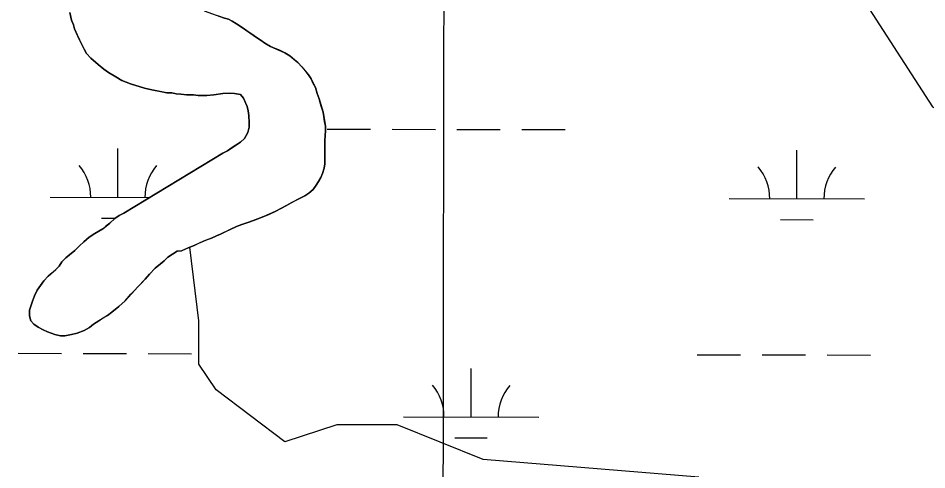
# Model space of a CAD drawing. Extents: x 3219052 to 3256913, y 800770 to 826146.
# Drawn here: x 3228167 to 3228839, y 822823 to 823157 of the extents above; entities that cross this region are included whole.
import ezdxf

# ---------------------------------------------------------------- set-up
doc = ezdxf.new("R2010")
doc.units = 0
for name, color, linetype in [('V-GRID-MAJR', 7, 'Continuous'), ('V-SITE-VEGE', 7, 'Continuous'), ('V-TOPO-SHOR', 7, 'Continuous'), ('V-WETL-SWMP', 7, 'Continuous')]:
    doc.layers.add(name, color=color, linetype=linetype)

msp = doc.modelspace()

# ---------------------------------------------------------------- linework, layer by layer
at = {"layer": 'V-GRID-MAJR'}
msp.add_spline([(3228457.14, 806177.393), (3228465.955, 812237.661), (3228474.772, 818299.872), (3228483.589, 824362.121), (3228483.592, 824364.024)], degree=3, dxfattribs=at)
at = {"layer": 'V-SITE-VEGE'}
for p, q in [((3228206.511, 823155.152), (3228205.1, 823160.915)), ((3228207.916, 823151.777), (3228206.511, 823155.152)), ((3228319.4790000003, 823156.733), (3228322.465, 823155.9489999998)), ((3228322.465, 823155.949), (3228325.254, 823154.5660000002)), ((3228325.254, 823154.566), (3228328.4450000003, 823152.588)), ((3228328.4450000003, 823152.588), (3228332.629, 823149.817)), ((3228208.721, 823148.795), (3228207.916, 823151.777)), ((3228212.329, 823140.654), (3228208.721, 823148.795)), ((3228332.629, 823149.817), (3228343.1950000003, 823142.495)), ((3228215.733, 823133.9019999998), (3228212.329, 823140.654)), ((3228343.1950000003, 823142.495), (3228346.5840000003, 823140.318)), ((3228346.5840000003, 823140.318), (3228349.378, 823138.338)), ((3228217.5330000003, 823130.7279999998), (3228215.733, 823133.9019999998)), ((3228349.378, 823138.338), (3228353.562, 823135.768)), ((3228353.562, 823135.768), (3228359.736, 823133.204)), ((3228359.736, 823133.204), (3228364.119, 823131.229)), ((3228220.728, 823127.158), (3228217.5330000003, 823130.7279999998)), ((3228226.117, 823122.403), (3228220.728, 823127.158)), ((3228364.119, 823131.229), (3228367.707, 823128.856)), ((3228367.707, 823128.856), (3228373.691, 823123.904)), ((3228230.305, 823119.036), (3228226.117, 823122.403)), ((3228233.6920000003, 823116.66), (3228230.305, 823119.036)), ((3228373.691, 823123.904), (3228376.686, 823120.731)), ((3228376.686, 823120.731), (3228381.679, 823114.782)), ((3228239.074, 823113.299), (3228233.6920000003, 823116.66)), ((3228243.66, 823110.729), (3228239.074, 823113.2989999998)), ((3228381.679, 823114.782), (3228383.4790000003, 823111.8039999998)), ((3228246.844, 823109.545), (3228243.66, 823110.729)), ((3228250.031, 823108.165), (3228246.844, 823109.545)), ((3228260.386, 823105.017), (3228250.031, 823108.165)), ((3228383.4790000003, 823111.8039999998), (3228386.684, 823105.451)), ((3228386.684, 823105.451), (3228388.091, 823101.081)), ((3228265.7600000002, 823103.643), (3228260.386, 823105.017)), ((3228276.907, 823101.495), (3228265.7600000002, 823103.643)), ((3228280.487, 823101.507), (3228276.907, 823101.495)), ((3228283.87, 823100.7220000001), (3228280.487, 823101.507)), ((3228287.253, 823100.536), (3228283.87, 823100.7220000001)), ((3228291.429, 823100.1510000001), (3228287.253, 823100.5359999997)), ((3228296.603, 823099.971), (3228291.429, 823100.1510000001)), ((3228299.984, 823099.584), (3228296.603, 823099.971)), ((3228306.548, 823099.606), (3228299.984, 823099.584)), ((3228311.719, 823100.022), (3228306.548, 823099.606)), ((3228318.279, 823101.04), (3228311.719, 823100.022)), ((3228323.0500000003, 823101.255), (3228318.279, 823101.04)), ((3228326.8310000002, 823101.069), (3228323.0500000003, 823101.255)), ((3228331.21, 823100.2879999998), (3228326.8310000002, 823101.069)), ((3228333.606, 823097.71), (3228331.21, 823100.2879999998)), ((3228388.091, 823101.081), (3228389.498, 823097.108)), ((3228336.213, 823091.355), (3228333.606, 823097.71)), ((3228389.498, 823097.108), (3228392.316, 823087.171)), ((3228337.02, 823088.174), (3228336.213, 823091.355)), ((3228337.427, 823084.795), (3228337.02, 823088.174)), ((3228392.316, 823087.171), (3228394.1410000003, 823076.835)), ((3228337.843, 823079.425), (3228337.427, 823084.795)), ((3228337.657, 823076.044), (3228337.843, 823079.425)), ((3228334.304, 823067.8790000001), (3228336.872, 823072.263)), ((3228336.872, 823072.263), (3228337.657, 823076.044)), ((3228394.153, 823073.453), (3228393.965, 823070.072)), ((3228394.1410000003, 823076.835), (3228394.153, 823073.453)), ((3228321.605, 823058.685), (3228331.3310000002, 823065.083)), ((3228331.3310000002, 823065.083), (3228334.304, 823067.8790000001)), ((3228393.965, 823070.072), (3228393.582, 823066.091)), ((3228393.582, 823066.091), (3228393.6410000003, 823048.988)), ((3228318.367, 823056.903), (3228321.605, 823058.685)), ((3228244.991, 823012.476), (3228318.367, 823056.903)), ((3228393.053, 823045.8029999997), (3228391.874, 823041.822)), ((3228393.6410000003, 823048.988), (3228393.053, 823045.8029999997)), ((3228390.6920000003, 823038.834), (3228388.912, 823036.042)), ((3228391.874, 823041.822), (3228390.6920000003, 823038.834)), ((3228387.329, 823033.253), (3228384.953, 823030.0619999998)), ((3228388.912, 823036.042), (3228387.329, 823033.253)), ((3228379.002, 823025.469), (3228376.024, 823023.865)), ((3228381.781, 823027.465), (3228379.002, 823025.469)), ((3228384.953, 823030.0619999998), (3228381.781, 823027.465)), ((3228365.303, 823018.262), (3228357.559, 823014.057)), ((3228368.678, 823020.261), (3228365.303, 823018.262)), ((3228376.024, 823023.865), (3228368.678, 823020.261)), ((3228241.616, 823010.875), (3228244.991, 823012.476)), ((3228357.559, 823014.057), (3228348.622, 823010.047)), ((3228229.5160000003, 823000.889), (3228234.673, 823005.083)), ((3228234.673, 823005.083), (3228238.4390000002, 823008.675)), ((3228238.4390000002, 823008.675), (3228241.616, 823010.875)), ((3228337.501, 823005.832), (3228332.3340000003, 823004.2249999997)), ((3228344.055, 823008.442), (3228337.501, 823005.832)), ((3228348.622, 823010.047), (3228344.055, 823008.442)), ((3228223.759, 822997.487), (3228229.5160000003, 823000.8889999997)), ((3228323.794, 823000.6140000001), (3228316.448, 822997.01)), ((3228328.363, 823002.6190000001), (3228323.794, 823000.6140000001)), ((3228332.3340000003, 823004.225), (3228328.363, 823002.6190000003)), ((3228212.256, 822988.496), (3228215.426, 822991.492)), ((3228215.426, 822991.492), (3228219.592, 822994.888)), ((3228219.592, 822994.888), (3228223.759, 822997.487)), ((3228303.934, 822991.9940000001), (3228296.984, 822988.59)), ((3228309.894, 822994.003), (3228303.934, 822991.9940000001)), ((3228313.667, 822995.807), (3228309.894, 822994.003)), ((3228316.448, 822997.01), (3228313.667, 822995.807)), ((3228202.143, 822979.512), (3228208.883, 822985.105)), ((3228208.883, 822985.105), (3228212.256, 822988.496)), ((3228284.468, 822984.568), (3228281.093, 822982.3690000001)), ((3228287.649, 822984.779), (3228284.468, 822984.568)), ((3228293.805, 822987.384), (3228287.649, 822984.779)), ((3228296.984, 822988.59), (3228293.805, 822987.384)), ((3228199.3680000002, 822976.519), (3228202.143, 822979.512)), ((3228277.72, 822979.968), (3228274.9450000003, 822977.378)), ((3228281.093, 822982.3690000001), (3228277.72, 822979.968)), ((3228189.06, 822965.941), (3228194.813, 822970.937)), ((3228194.813, 822970.937), (3228197.191, 822973.329)), ((3228197.191, 822973.329), (3228199.3680000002, 822976.519)), ((3228268.201, 822971.981), (3228264.039, 822967.5920000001)), ((3228274.9450000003, 822977.378), (3228268.201, 822971.981)), ((3228185.89, 822962.55), (3228189.06, 822965.941)), ((3228264.039, 822967.5920000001), (3228260.869, 822963.801)), ((3228181.14, 822955.5719999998), (3228185.89, 822962.55)), ((3228255.52, 822958.214), (3228246.009, 822947.839)), ((3228260.869, 822963.801), (3228255.52, 822958.214)), ((3228177.5870000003, 822947.604), (3228178.968, 822951.3879999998)), ((3228178.968, 822951.3879999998), (3228181.14, 822955.5719999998)), ((3228175.4220000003, 822940.833), (3228177.5870000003, 822947.604)), ((3228246.009, 822947.839), (3228241.45, 822943.647)), ((3228175.4390000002, 822936.657), (3228175.4220000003, 822940.833)), ((3228236.291, 822939.453), (3228232.918, 822937.054)), ((3228241.45, 822943.647), (3228236.291, 822939.453)), ((3228176.444, 822933.081), (3228175.4390000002, 822936.657)), ((3228178.642, 822930.503), (3228176.444, 822933.081)), ((3228181.8310000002, 822928.3259999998), (3228178.642, 822930.5029999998)), ((3228226.569, 822933.055), (3228222.7970000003, 822930.4559999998)), ((3228232.918, 822937.054), (3228226.569, 822933.055)), ((3228185.419, 822926.35), (3228181.8310000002, 822928.326)), ((3228188.607, 822924.9670000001), (3228185.419, 822926.3499999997)), ((3228194.184, 822922.7980000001), (3228188.607, 822924.9670000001)), ((3228210.687, 822923.851), (3228206.5130000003, 822922.841)), ((3228215.852, 822925.856), (3228210.687, 822923.851)), ((3228219.622, 822928.058), (3228215.852, 822925.856)), ((3228222.7970000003, 822930.4559999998), (3228219.622, 822928.058)), ((3228198.36, 822922.0179999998), (3228194.184, 822922.7980000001)), ((3228201.545, 822921.8300000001), (3228198.36, 822922.0179999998)), ((3228206.5130000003, 822922.841), (3228201.545, 822921.8300000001))]:
    msp.add_line(p, q, dxfattribs=at)
at = {"layer": 'V-TOPO-SHOR'}
for points in [[(3228759.619, 823220.301), (3228842.773377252, 823091.1459439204), (3228906.453955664, 823059.138643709), (3228944.6890244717, 823052.6837401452), (3228970.1746167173, 823046.2555583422), (3229027.507178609, 823027.0110955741), (3229072.0769030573, 823001.4186162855), (3229116.619905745, 822963.076660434), (3229161.189630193, 822937.4841811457), (3229186.6084180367, 822899.1823079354), (3229250.275635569, 822860.8002694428), (3229307.6215583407, 822847.9305449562), (3229365.020924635, 822860.5597735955), (3229422.4737344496, 822898.6879553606), (3229454.387508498, 822917.7453658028), (3229499.010676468, 822917.6518396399), (3229569.0526322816, 822879.2564402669), (3229620.0104558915, 822860.0253383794), (3229683.771199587, 822866.2664678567), (3229747.5052215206, 822859.7581207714), (3229772.937370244, 822827.8309858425), (3229772.8438440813, 822783.2078178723)], [(3228205.1, 823160.915), (3228206.511, 823155.152), (3228207.916, 823151.777), (3228208.721, 823148.795), (3228210.7260000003, 823144.427), (3228212.329, 823140.654), (3228214.332, 823136.681), (3228215.733, 823133.902), (3228217.5330000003, 823130.728), (3228220.728, 823127.158), (3228226.117, 823122.403), (3228230.305, 823119.036), (3228233.6920000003, 823116.66), (3228239.074, 823113.297), (3228243.66, 823110.729), (3228246.844, 823109.545), (3228250.031, 823108.165), (3228254.014, 823106.983), (3228260.386, 823105.017), (3228265.7600000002, 823103.643), (3228272.129, 823102.471), (3228276.907, 823101.495), (3228280.487, 823101.507), (3228283.87, 823100.7220000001), (3228287.251, 823100.534), (3228291.429, 823100.1510000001), (3228296.603, 823099.971), (3228299.986, 823099.584), (3228306.548, 823099.606), (3228311.719, 823100.022), (3228318.279, 823101.04), (3228323.0500000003, 823101.255), (3228326.8310000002, 823101.069)], [(3228393.532, 823080.412), (3228392.9220000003, 823083.99), (3228392.316, 823087.171), (3228391.308, 823090.947), (3228390.303, 823094.126), (3228389.498, 823097.108), (3228388.091, 823101.081), (3228386.684, 823105.451), (3228384.882, 823109.025), (3228383.4790000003, 823111.804), (3228381.679, 823114.782), (3228379.082, 823117.954), (3228376.686, 823120.731), (3228373.691, 823123.904), (3228371.2970000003, 823125.884), (3228367.707, 823128.856), (3228364.119, 823131.229), (3228359.736, 823133.204), (3228356.949, 823134.387), (3228353.562, 823135.768), (3228349.378, 823138.338), (3228346.5840000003, 823140.318), (3228343.197, 823142.495), (3228339.807, 823144.8690000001), (3228336.018, 823147.443), (3228332.629, 823149.817), (3228328.4450000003, 823152.588), (3228325.254, 823154.566), (3228322.465, 823155.949), (3228319.4790000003, 823156.733), (3228315.2970000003, 823158.31)], [(3228326.8310000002, 823101.069), (3228331.21, 823100.2880000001), (3228333.606, 823097.71), (3228335.009, 823094.134), (3228336.213, 823091.355), (3228337.02, 823088.174), (3228337.427, 823084.795), (3228337.843, 823079.425), (3228337.657, 823076.044), (3228336.874, 823072.263), (3228334.304, 823067.8790000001), (3228331.3310000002, 823065.083), (3228325.178, 823061.083), (3228321.607, 823058.685), (3228318.367, 823056.903), (3228244.991, 823012.476)], [(3228244.991, 823012.476), (3228241.616, 823010.875), (3228238.4390000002, 823008.675), (3228234.673, 823005.083), (3228231.896, 823002.885), (3228229.5160000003, 823000.889), (3228226.737, 822999.287), (3228223.759, 822997.487), (3228219.592, 822994.888), (3228215.426, 822991.492), (3228212.256, 822988.496), (3228208.8850000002, 822985.105), (3228205.116, 822981.91), (3228202.143, 822979.512), (3228199.3680000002, 822976.519), (3228197.191, 822973.329), (3228194.813, 822970.935), (3228192.036, 822968.5380000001), (3228189.06, 822965.941), (3228185.89, 822962.55), (3228183.514, 822959.161), (3228181.14, 822955.572), (3228178.968, 822951.388), (3228177.5870000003, 822947.604), (3228176.6040000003, 822944.618), (3228175.4220000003, 822940.833), (3228175.4390000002, 822936.657), (3228176.444, 822933.081), (3228178.642, 822930.503), (3228181.8310000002, 822928.326), (3228185.419, 822926.35), (3228188.605, 822924.9670000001), (3228194.182, 822922.7980000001), (3228198.36, 822922.018), (3228201.545, 822921.8300000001), (3228206.5130000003, 822922.841), (3228210.687, 822923.851), (3228215.852, 822925.856), (3228219.622, 822928.058), (3228222.7970000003, 822930.456), (3228226.5670000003, 822933.055), (3228229.344, 822934.855), (3228232.918, 822937.054), (3228236.291, 822939.453), (3228241.448, 822943.647), (3228246.009, 822947.839), (3228250.367, 822952.627), (3228253.142, 822955.622), (3228255.52, 822958.214), (3228257.897, 822960.609), (3228260.869, 822963.801), (3228264.039, 822967.5920000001), (3228268.201, 822971.981), (3228271.969, 822974.9770000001), (3228274.9450000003, 822977.375), (3228277.72, 822979.97), (3228281.093, 822982.3690000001), (3228284.468, 822984.568), (3228287.649, 822984.779), (3228291.026, 822986.182), (3228293.805, 822987.384), (3228296.984, 822988.588), (3228300.557, 822990.393), (3228303.934, 822991.9940000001), (3228306.914, 822993), (3228309.894, 822994.003), (3228313.667, 822995.807), (3228316.448, 822997.01), (3228320.419, 822999.013), (3228323.794, 823000.6140000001), (3228328.363, 823002.6190000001), (3228332.3340000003, 823004.225), (3228337.499, 823005.832), (3228340.876, 823007.237), (3228344.055, 823008.442), (3228348.624, 823010.047), (3228352.794, 823011.854), (3228357.559, 823014.057), (3228361.133, 823016.058), (3228365.303, 823018.26), (3228368.678, 823020.261), (3228372.053, 823021.8640000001), (3228376.024, 823023.865), (3228379.002, 823025.469), (3228381.781, 823027.465), (3228384.953, 823030.062), (3228387.329, 823033.253), (3228388.91, 823036.042), (3228390.6920000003, 823038.834), (3228391.874, 823041.822), (3228393.053, 823045.8030000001), (3228393.6410000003, 823048.988), (3228393.629, 823052.3690000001), (3228393.616, 823055.552), (3228393.6040000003, 823059.3300000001), (3228393.594, 823062.513), (3228393.582, 823066.093), (3228393.965, 823070.072), (3228394.153, 823073.453), (3228394.1410000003, 823076.835), (3228393.532, 823080.412)], [(3228670.0809257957, 822817.3929415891), (3228510.7391905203, 822830.4764401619), (3228447.045251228, 822856.1090020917), (3228402.4220832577, 822856.2025282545), (3228364.1469318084, 822843.533216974), (3228313.2291908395, 822881.8885337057), (3228300.5197969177, 822901.0394703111), (3228300.5866013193, 822932.9131617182), (3228293.805, 822987.384)]]:
    msp.add_lwpolyline(points, dxfattribs=at)
at = {"layer": 'V-WETL-SWMP'}
for p, q in [((3228206.5109394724, 823155.1513108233), (3228205.0989391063, 823160.9143006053)), ((3228304.5429473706, 823162.2505312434), (3228319.47894769, 823156.7325401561)), ((3228207.9149396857, 823151.7753167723), (3228206.510939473, 823155.1513108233)), ((3228319.47894769, 823156.7325401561), (3228322.464947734, 823155.947541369)), ((3228322.464947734, 823155.947541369), (3228325.254947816, 823154.564543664)), ((3228325.254947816, 823154.564543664), (3228328.443947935, 823152.5865469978)), ((3228328.443947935, 823152.5865469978), (3228332.629948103, 823149.8165516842)), ((3228208.7209398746, 823148.7943220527), (3228207.9149396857, 823151.7753167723)), ((3228212.3289403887, 823140.6523363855), (3228208.7209398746, 823148.7943220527)), ((3228332.629948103, 823149.8165516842), (3228343.1969485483, 823142.4935641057)), ((3228215.732940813, 823133.901348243), (3228212.3289403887, 823140.6523363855)), ((3228343.1969485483, 823142.4935641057), (3228346.58494868, 823140.3175677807)), ((3228346.58494868, 823140.317567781), (3228349.3769488, 823138.3375711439)), ((3228217.533941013, 823130.7253538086), (3228215.732940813, 823133.901348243)), ((3228349.3769488, 823138.3375711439), (3228353.5619489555, 823135.7665754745)), ((3228353.5619489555, 823135.7665754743), (3228359.7369491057, 823133.2025796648)), ((3228359.7369491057, 823133.2025796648), (3228364.119949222, 823131.228582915)), ((3228220.7289412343, 823127.1553599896), (3228217.533941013, 823130.7253538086)), ((3228226.1159415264, 823122.40036815), (3228220.7289412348, 823127.1553599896)), ((3228364.119949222, 823131.228582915), (3228367.7079493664, 823128.8535869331)), ((3228367.7079493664, 823128.8535869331), (3228373.6919496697, 823123.9015954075)), ((3228230.3039417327, 823119.0333739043), (3228226.1159415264, 823122.40036815)), ((3228233.6929418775, 823116.6583779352), (3228230.3039417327, 823119.0333739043)), ((3228373.6919496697, 823123.9015954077), (3228376.685949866, 823120.7296008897)), ((3228376.685949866, 823120.7296008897), (3228381.678950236, 823114.7806112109)), ((3228239.074942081, 823113.296383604), (3228233.6929418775, 823116.6583779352)), ((3228243.6589422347, 823110.7263879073), (3228239.074942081, 823113.296383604)), ((3228381.678950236, 823114.7806112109), (3228383.478950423, 823111.8026164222)), ((3228246.844942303, 823109.5433898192), (3228243.6589422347, 823110.7263879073)), ((3228250.0319423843, 823108.1623920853), (3228246.844942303, 823109.5433898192)), ((3228260.3849425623, 823105.0153970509), (3228250.0319423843, 823108.1623920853)), ((3228383.4789504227, 823111.8026164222), (3228386.682950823, 823105.4496275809)), ((3228386.682950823, 823105.4496275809), (3228388.0909510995, 823101.0786353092)), ((3228265.7599426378, 823103.6413991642), (3228260.3849425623, 823105.0153970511)), ((3228276.90594275, 823101.4924022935), (3228265.7599426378, 823103.641399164)), ((3228280.4859427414, 823101.5044020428), (3228276.90594275, 823101.4924022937)), ((3228283.8699427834, 823100.7204032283), (3228280.4859427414, 823101.5044020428)), ((3228287.2519427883, 823100.5334033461), (3228283.8699427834, 823100.7204032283)), ((3228291.429942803, 823100.149403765), (3228287.2519427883, 823100.5334033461)), ((3228296.6019428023, 823099.9684037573), (3228291.429942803, 823100.149403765)), ((3228299.9849428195, 823099.5824042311), (3228296.6019428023, 823099.9684037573)), ((3228306.5479428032, 823099.6044037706), (3228299.9849428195, 823099.5824042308)), ((3228311.7179427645, 823100.0204026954), (3228306.5479428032, 823099.604403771)), ((3228318.277942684, 823101.0374004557), (3228311.7179427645, 823100.0204026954)), ((3228323.0509426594, 823101.2523997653), (3228318.277942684, 823101.0374004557)), ((3228326.830942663, 823101.0663998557), (3228323.0509426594, 823101.2523997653)), ((3228331.208942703, 823100.2864009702), (3228326.830942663, 823101.0663998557)), ((3228333.6049428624, 823097.7084054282), (3228331.208942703, 823100.2864009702)), ((3228388.0909510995, 823101.0786353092), (3228389.4969513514, 823097.105642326)), ((3228336.211943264, 823091.3534166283), (3228333.6049428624, 823097.7084054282)), ((3228389.4969513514, 823097.105642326), (3228392.3149519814, 823087.1696599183)), ((3228337.018943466, 823088.1734222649), (3228336.211943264, 823091.3534166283)), ((3228337.427943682, 823084.7934282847), (3228337.018943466, 823088.1734222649)), ((3228392.3149519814, 823087.1696599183), (3228394.1409526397, 823076.8336782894)), ((3228337.8439440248, 823079.4244378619), (3228337.427943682, 823084.7934282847)), ((3228337.6569442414, 823076.0424439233), (3228337.8439440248, 823079.4244378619)), ((3228334.3039447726, 823067.8764587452), (3228336.8739444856, 823072.2614507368)), ((3228336.8739444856, 823072.2614507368), (3228337.6569442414, 823076.0424439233)), ((3228394.151952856, 823073.4526843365), (3228393.9649530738, 823070.070690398)), ((3228394.1409526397, 823076.8336782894), (3228394.151952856, 823073.4526843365)), ((3228395.3483628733, 823074.6866092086), (3228427.3482925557, 823074.6195402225)), ((3228443.348257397, 823074.5860057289), (3228475.3481870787, 823074.5189367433)), ((3228491.34815192, 823074.4854022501), (3228523.3480816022, 823074.4183332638)), ((3228539.348046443, 823074.3847987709), (3228571.347976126, 823074.3177297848)), ((3228321.605945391, 823058.683476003), (3228331.329944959, 823065.0814639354)), ((3228331.329944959, 823065.0814639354), (3228334.3039447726, 823067.8764587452)), ((3228393.9649530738, 823070.070690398), (3228393.58095333, 823066.09169754)), ((3228393.58095333, 823066.09169754), (3228393.639954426, 823048.9867281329)), ((3228240.6503552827, 823024.2687763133), (3228240.7258056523, 823060.268665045)), ((3228318.365945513, 823056.9024793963), (3228321.605945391, 823058.683476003)), ((3228742.557252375, 823023.2168244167), (3228742.632702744, 823059.2167131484)), ((3228244.9899571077, 823012.4758029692), (3228318.365945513, 823056.9024793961)), ((3228393.053954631, 823045.8017338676), (3228391.8739548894, 823041.819741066)), ((3228393.639954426, 823048.9867281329), (3228393.053954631, 823045.8017338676)), ((3228390.6909550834, 823038.8327464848), (3228388.910955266, 823036.0417515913)), ((3228391.8739548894, 823041.819741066), (3228390.6909550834, 823038.8327464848)), ((3228387.328955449, 823033.2517566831), (3228384.952955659, 823030.0617625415)), ((3228388.910955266, 823036.0417515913), (3228387.328955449, 823033.2517566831)), ((3228379.001955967, 823025.4667711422), (3228376.0239560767, 823023.8647741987)), ((3228381.7799558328, 823027.4647673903), (3228379.001955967, 823025.4667711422)), ((3228384.952955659, 823030.0617625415), (3228381.7799558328, 823027.4647673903)), ((3228190.6504651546, 823024.373571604), (3228264.3853059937, 823024.2190299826)), ((3228365.30295646, 823018.2587849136), (3228357.5599567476, 823014.055792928)), ((3228368.676956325, 823020.2597811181), (3228365.30295646, 823018.2587849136)), ((3228376.0239560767, 823023.8647741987), (3228368.676956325, 823020.2597811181)), ((3228692.557362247, 823023.3216197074), (3228792.557142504, 823023.1120291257)), ((3228241.614957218, 823010.8728060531), (3228244.9899571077, 823012.4758029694)), ((3228357.5599567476, 823014.055792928), (3228348.623957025, 823010.0468006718)), ((3228228.6180406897, 823008.8629748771), (3228238.681293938, 823008.8418832)), ((3228229.515957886, 823000.8868246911), (3228234.6729576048, 823005.0818168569)), ((3228234.6729576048, 823005.0818168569), (3228238.439957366, 823008.6748101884)), ((3228238.439957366, 823008.6748101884), (3228241.614957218, 823010.8728060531)), ((3228337.4999573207, 823005.8318089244), (3228332.3339574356, 823004.2238121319)), ((3228344.0549571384, 823008.4408038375), (3228337.4999573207, 823005.8318089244)), ((3228348.623957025, 823010.0468006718), (3228344.0549571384, 823008.4408038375)), ((3228730.5249377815, 823007.8110229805), (3228754.524885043, 823007.760721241)), ((3228223.7599581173, 822997.4858311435), (3228229.515957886, 823000.8868246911)), ((3228323.7939576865, 823000.6138191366), (3228316.4469579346, 822997.008826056)), ((3228328.3619575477, 823002.6188152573), (3228323.7939576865, 823000.6138191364)), ((3228332.3339574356, 823004.2238121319), (3228328.3619575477, 823002.6188152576)), ((3228212.2549587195, 822988.4958479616), (3228215.42695852, 822991.490842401)), ((3228215.42695852, 822991.490842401), (3228219.591958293, 822994.8858360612)), ((3228219.591958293, 822994.8858360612), (3228223.7599581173, 822997.4858311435)), ((3228303.933958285, 822991.9928358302), (3228296.983958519, 822988.5878423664)), ((3228309.8939581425, 822994.0028318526), (3228303.933958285, 822991.99283583)), ((3228313.666958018, 822995.8058283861), (3228309.8939581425, 822994.0028318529)), ((3228316.4469579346, 822997.008826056), (3228313.666958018, 822995.8058283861)), ((3228202.141959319, 822979.5108646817), (3228208.8849589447, 822985.1028542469)), ((3228208.8849589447, 822985.1028542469), (3228212.2549587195, 822988.4958479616)), ((3228284.4679588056, 822984.5668503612), (3228281.093958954, 822982.3678545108)), ((3228287.648958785, 822984.7768497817), (3228284.4679588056, 822984.5668503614)), ((3228293.805958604, 822987.3838447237), (3228287.648958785, 822984.7768497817)), ((3228296.983958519, 822988.5878423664), (3228293.805958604, 822987.3838447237)), ((3228199.3669595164, 822976.5178702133), (3228202.141959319, 822979.5108646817)), ((3228277.720959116, 822979.9698590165), (3228274.9449592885, 822977.3738638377)), ((3228281.093958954, 822982.3678545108), (3228277.720959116, 822979.9698590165)), ((3228189.0609602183, 822965.9408897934), (3228194.8119598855, 822970.9328804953)), ((3228194.8119598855, 822970.9328804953), (3228197.1909597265, 822973.3278760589)), ((3228197.1909597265, 822973.3278760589), (3228199.366959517, 822976.5178702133)), ((3228268.2009596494, 822971.9808739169), (3228264.0399599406, 822967.5908820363)), ((3228274.9449592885, 822977.3738638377), (3228268.2009596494, 822971.9808739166)), ((3228185.889960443, 822962.5488960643), (3228189.0609602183, 822965.9408897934)), ((3228264.0399599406, 822967.5908820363), (3228260.8699601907, 822963.8008890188)), ((3228181.1409609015, 822955.5709088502), (3228185.8899604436, 822962.5488960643)), ((3228255.5189605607, 822958.2138993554), (3228246.007961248, 822947.8379185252)), ((3228260.8699601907, 822963.8008890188), (3228255.5189605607, 822958.2138993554)), ((3228177.58796142, 822947.6029233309), (3228178.9669611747, 822951.3869164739)), ((3228178.9669611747, 822951.3869164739), (3228181.1409609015, 822955.5709088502)), ((3228175.4229618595, 822940.8329355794), (3228177.58796142, 822947.6029233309)), ((3228246.007961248, 822947.8379185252), (3228241.447961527, 822943.6459263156)), ((3228175.437962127, 822936.6569430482), (3228175.4229618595, 822940.8329355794)), ((3228236.2909618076, 822939.4509341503), (3228232.9179619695, 822937.0529386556)), ((3228241.447961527, 822943.6459263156), (3228236.290961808, 822939.4509341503)), ((3228176.444962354, 822933.0799493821), (3228175.437962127, 822936.6569430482)), ((3228178.640962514, 822930.5019538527), (3228176.444962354, 822933.0799493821)), ((3228181.8309626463, 822928.3249575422), (3228178.640962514, 822930.5019538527)), ((3228226.5669622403, 822933.0529462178), (3228222.796962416, 822930.4549511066)), ((3228232.9179619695, 822937.0529386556), (3228226.5669622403, 822933.0529462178)), ((3228185.417962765, 822926.3479608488), (3228181.8309626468, 822928.3249575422)), ((3228188.604962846, 822924.9669631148), (3228185.417962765, 822926.3479608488)), ((3228194.1819629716, 822922.797966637), (3228188.604962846, 822924.9669631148)), ((3228210.6869628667, 822923.8489636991), (3228206.512962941, 822922.8409657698)), ((3228215.8509627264, 822925.8559597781), (3228210.6869628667, 822923.8489636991)), ((3228219.6219625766, 822928.0569555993), (3228215.8509627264, 822925.8559597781)), ((3228222.796962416, 822930.4549511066), (3228219.6219625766, 822928.0569555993)), ((3228198.3609630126, 822922.0169677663), (3228194.1819629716, 822922.7979666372)), ((3228201.543963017, 822921.8289678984), (3228198.3609630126, 822922.0169677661)), ((3228206.512962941, 822922.8409657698), (3228201.543963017, 822921.8289678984)), ((3228167.000589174, 822908.9909893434), (3228199.0005188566, 822908.9239203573)), ((3228215.0004836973, 822908.8903858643), (3228247.0004133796, 822908.823316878)), ((3228263.000378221, 822908.7897823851), (3228295.0003079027, 822908.7227133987)), ((3228668.907486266, 822907.9390374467), (3228700.9074159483, 822907.8719684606)), ((3228716.9073807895, 822907.8384339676), (3228748.9073104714, 822907.7713649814)), ((3228764.9072753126, 822907.7378304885), (3228796.907204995, 822907.670761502)), ((3228501.74654336, 822861.8593313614), (3228501.8219937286, 822897.8592200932)), ((3228451.7466532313, 822861.964126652), (3228551.746433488, 822861.7545360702)), ((3228489.714228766, 822846.4535299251), (3228513.7141760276, 822846.4032281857))]:
    msp.add_line(p, q, dxfattribs=at)
for centre, radius, start, end in [((3228185.408535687, 823024.85936202), 35.24628790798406, 359.1080939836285, 40.65175231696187), ((3228295.894165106, 823024.6277940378), 35.246287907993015, 139.10808960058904, 180.65174793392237), ((3228687.3154327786, 823023.8074101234), 35.24628790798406, 359.1080939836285, 40.65175231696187), ((3228797.801062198, 823023.5758421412), 35.246287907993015, 139.10808960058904, 180.65174793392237), ((3228446.5047237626, 822862.449917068), 35.24628790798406, 359.1080939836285, 40.65175231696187), ((3228556.9903531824, 822862.2183490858), 35.246287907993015, 139.10808960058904, 180.65174793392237)]:
    msp.add_arc(centre, radius, start, end, dxfattribs=at)

doc.saveas('drawing.dxf')
